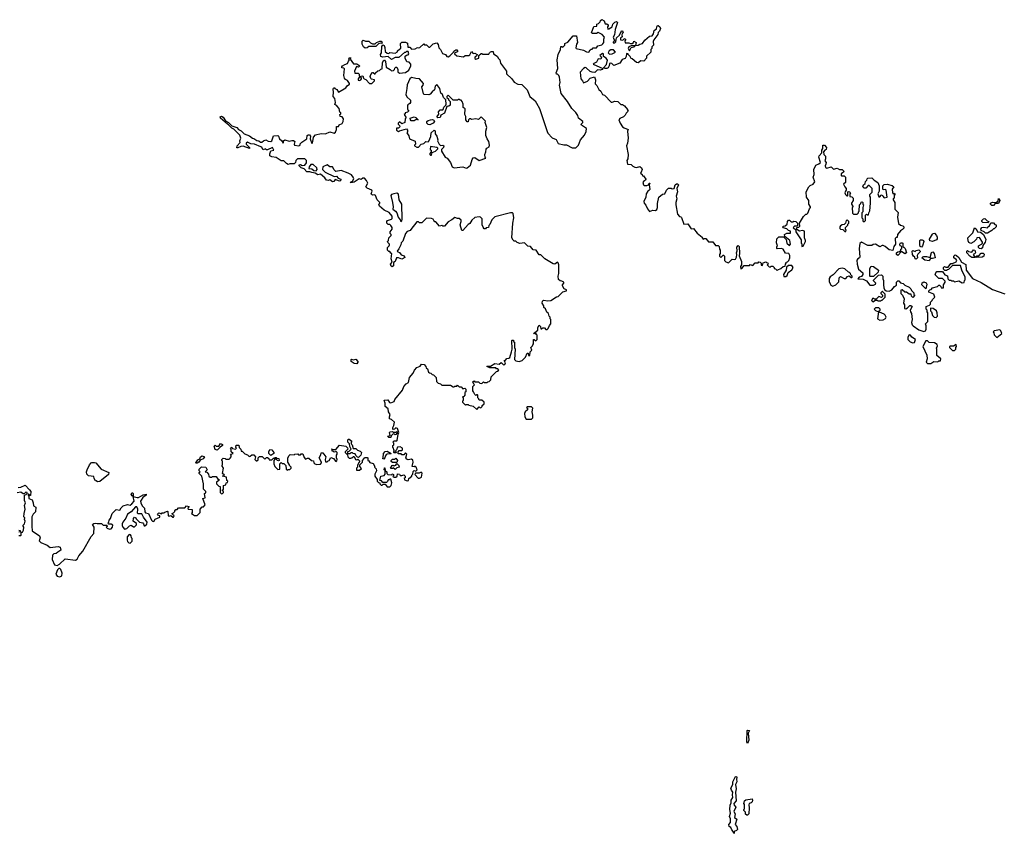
# Model space of a CAD drawing. Extents: x 2494118 to 2687960, y 757339 to 915227.
# Tile 305 of 364: x 2639543 to 2650880, y 865282 to 874648. Entities that reach past the tile are written whole.
import ezdxf

# ---------------------------------------------------------------- set-up
doc = ezdxf.new("R2010")
doc.units = 0

msp = doc.modelspace()

# ---------------------------------------------------------------- linework, layer by layer
at = {"layer": '0CON20XD'}
for points in [[(2643260, 874115), (2643285, 874132), (2643318, 874142), (2643328, 874172), (2643340, 874185), (2643333, 874193), (2643335, 874210), (2643355, 874208), (2643350, 874195), (2643385, 874140), (2643425, 874138), (2643458, 874115), (2643445, 874102), (2643422, 874108), (2643398, 874055), (2643402, 874032), (2643442, 874032), (2643452, 874022), (2643453, 874003), (2643460, 873995), (2643442, 873965), (2643442, 873952), (2643455, 873948), (2643470, 873955), (2643480, 873965), (2643480, 873975), (2643470, 873985), (2643472, 873998), (2643495, 874000), (2643500, 873975), (2643510, 873965), (2643528, 873958), (2643570, 873915), (2643597, 873913), (2643630, 873945), (2643630, 873955), (2643593, 873963), (2643585, 873970), (2643580, 873995), (2643588, 874015), (2643605, 874040), (2643615, 874040), (2643638, 874022), (2643640, 874035), (2643665, 874060), (2643687, 874063), (2643702, 874078), (2643718, 874082), (2643720, 874155), (2643735, 874180), (2643745, 874180), (2643757, 874167), (2643762, 874102), (2643810, 874075), (2643825, 874060), (2643848, 874062), (2643860, 874075), (2643862, 874088), (2643875, 874100), (2643885, 874100), (2643898, 874075), (2643898, 874048), (2643915, 874032), (2643985, 874038), (2644023, 874067), (2644048, 874115), (2644046, 874136), (2644027, 874157), (2644001, 874161), (2643980, 874205), (2643982, 874228), (2643995, 874240), (2644015, 874242), (2644022, 874255), (2644015, 874280), (2643995, 874280), (2643985, 874270), (2643975, 874270), (2643907, 874213), (2643865, 874212), (2643825, 874190), (2643785, 874222), (2643725, 874218), (2643702, 874222), (2643698, 874245), (2643708, 874265), (2643711, 874339), (2643725, 874360), (2643739, 874349), (2643749, 874329), (2643750, 874280), (2643775, 874262), (2643795, 874260), (2643805, 874270), (2643865, 874263), (2643892, 874278), (2643895, 874290), (2643915, 874310), (2643930, 874315), (2643928, 874372), (2643945, 874388), (2643985, 874388), (2644008, 874378), (2644012, 874332), (2644035, 874330), (2644055, 874310), (2644095, 874312), (2644123, 874327), (2644135, 874322), (2644152, 874328), (2644195, 874370), (2644205, 874360), (2644227, 874357), (2644255, 874330), (2644265, 874330), (2644305, 874370), (2644345, 874380), (2644362, 874362), (2644368, 874325), (2644388, 874305), (2644410, 874260), (2644447, 874247), (2644460, 874225), (2644475, 874220), (2644495, 874230), (2644538, 874272), (2644540, 874285), (2644565, 874302), (2644575, 874300), (2644588, 874282), (2644578, 874272), (2644552, 874268), (2644550, 874255), (2644575, 874232), (2644655, 874220), (2644673, 874237), (2644713, 874237), (2644727, 874243), (2644745, 874280), (2644765, 874260), (2644785, 874262), (2644810, 874245), (2644803, 874227), (2644783, 874215), (2644785, 874200), (2644795, 874193), (2644830, 874205), (2644830, 874235), (2644855, 874260), (2644865, 874260), (2644875, 874250), (2644945, 874250), (2644952, 874268), (2644963, 874277), (2644975, 874282), (2644995, 874280), (2645000, 874255), (2645039, 874229), (2645055, 874200), (2645072, 874185), (2645079, 874149), (2645150, 874055), (2645150, 874025), (2645208, 873968), (2645235, 873927), (2645280, 873905), (2645325, 873900), (2645353, 873873), (2645385, 873840), (2645418, 873765), (2645478, 873715), (2645492, 873685), (2645528, 873625), (2645615, 873360), (2645625, 873340), (2645675, 873288), (2645719, 873269), (2645745, 873222), (2645807, 873207), (2645839, 873209), (2645905, 873172), (2645945, 873172), (2645978, 873202), (2646000, 873265), (2646045, 873320), (2646065, 873360), (2646070, 873395), (2646010, 873435), (2646008, 873445), (2646028, 873465), (2646028, 873475), (2645978, 873515), (2645968, 873545), (2645945, 873578), (2645900, 873625), (2645852, 873705), (2645779, 873799), (2645758, 873895), (2645768, 873925), (2645757, 873987), (2645750, 874005), (2645735, 874020), (2645725, 874020), (2645720, 874035), (2645738, 874085), (2645732, 874185), (2645742, 874245), (2645770, 874305), (2645772, 874338), (2645785, 874340), (2645798, 874332), (2645820, 874355), (2645820, 874375), (2645855, 874390), (2645915, 874460), (2645955, 874460), (2645964, 874385), (2645954, 874365), (2645948, 874325), (2645952, 874315), (2646035, 874298), (2646068, 874278), (2646095, 874273), (2646111, 874299), (2646125, 874310), (2646135, 874310), (2646148, 874322), (2646185, 874323), (2646200, 874345), (2646245, 874360), (2646259, 874371), (2646268, 874385), (2646268, 874422), (2646278, 874445), (2646248, 874478), (2646205, 874502), (2646185, 874490), (2646137, 874487), (2646128, 874495), (2646152, 874568), (2646188, 874572), (2646190, 874595), (2646208, 874602), (2646227, 874623), (2646232, 874638), (2646245, 874648), (2646272, 874635), (2646285, 874600), (2646305, 874600), (2646318, 874588), (2646320, 874575), (2646310, 874565), (2646315, 874540), (2646328, 874542), (2646363, 874567), (2646372, 874595), (2646395, 874618), (2646415, 874628), (2646427, 874615), (2646398, 874535), (2646393, 874475), (2646378, 874445), (2646390, 874405), (2646375, 874390), (2646375, 874380), (2646395, 874380), (2646408, 874392), (2646413, 874437), (2646451, 874469), (2646472, 874518), (2646485, 874520), (2646490, 874495), (2646481, 874489), (2646477, 874475), (2646479, 874451), (2646460, 874435), (2646462, 874415), (2646487, 874413), (2646502, 874428), (2646515, 874430), (2646520, 874425), (2646520, 874415), (2646510, 874405), (2646515, 874380), (2646555, 874382), (2646575, 874373), (2646595, 874372), (2646610, 874385), (2646615, 874400), (2646640, 874385), (2646632, 874352), (2646665, 874354), (2646683, 874367), (2646714, 874375), (2646740, 874410), (2646793, 874457), (2646827, 874463), (2646840, 874485), (2646849, 874525), (2646877, 874544), (2646880, 874565), (2646885, 874579), (2646895, 874582), (2646914, 874565), (2646922, 874545), (2646910, 874515), (2646895, 874500), (2646892, 874478), (2646843, 874417), (2646838, 874395), (2646840, 874355), (2646820, 874335), (2646820, 874315), (2646810, 874305), (2646810, 874275), (2646762, 874228), (2646760, 874205), (2646728, 874172), (2646695, 874174), (2646665, 874152), (2646645, 874154), (2646596, 874196), (2646585, 874200), (2646573, 874223), (2646550, 874245), (2646550, 874255), (2646535, 874257), (2646530, 874255), (2646528, 874225), (2646515, 874200), (2646481, 874189), (2646455, 874147), (2646385, 874120), (2646362, 874142), (2646342, 874148), (2646336, 874144), (2646329, 874115), (2646317, 874093), (2646305, 874086), (2646284, 874084), (2646267, 874095), (2646299, 874131), (2646312, 874182), (2646296, 874205), (2646265, 874225), (2646264, 874254), (2646255, 874257), (2646221, 874235), (2646241, 874215), (2646235, 874195), (2646205, 874198), (2646185, 874160), (2646153, 874145), (2646148, 874135), (2646257, 874087), (2646249, 874075), (2646225, 874065), (2646195, 874070), (2646165, 874041), (2646135, 874043), (2646112, 874052), (2646065, 874095), (2646055, 874097), (2646035, 874084), (2645998, 874042), (2646003, 873965), (2646024, 873944), (2646035, 873922), (2646081, 873939), (2646110, 873975), (2646160, 873990), (2646174, 873955), (2646170, 873910), (2646190, 873890), (2646213, 873843), (2646233, 873825), (2646252, 873785), (2646275, 873777), (2646355, 873700), (2646365, 873698), (2646395, 873711), (2646430, 873705), (2646463, 873673), (2646485, 873670), (2646506, 873656), (2646540, 873615), (2646540, 873605), (2646550, 873595), (2646525, 873570), (2646515, 873550), (2646495, 873528), (2646455, 873510), (2646442, 873495), (2646458, 873455), (2646484, 873415), (2646502, 873402), (2646550, 873385), (2646540, 873365), (2646549, 873285), (2646541, 873225), (2646531, 873195), (2646550, 873095), (2646544, 873046), (2646532, 873025), (2646540, 872985), (2646585, 872982), (2646601, 872961), (2646625, 872950), (2646645, 872948), (2646685, 872958), (2646703, 872943), (2646710, 872925), (2646697, 872893), (2646692, 872882), (2646710, 872865), (2646715, 872850), (2646725, 872850), (2646735, 872840), (2646752, 872812), (2646749, 872801), (2646724, 872786), (2646717, 872775), (2646725, 872748), (2646735, 872738), (2646765, 872738), (2646782, 872748), (2646790, 872765), (2646798, 872765), (2646790, 872745), (2646797, 872693), (2646789, 872681), (2646775, 872673), (2646755, 872643), (2646754, 872605), (2646728, 872555), (2646733, 872535), (2646754, 872514), (2646772, 872472), (2646795, 872440), (2646834, 872456), (2646865, 872452), (2646879, 872461), (2646887, 872485), (2646887, 872533), (2646904, 872606), (2646945, 872640), (2646970, 872645), (2646992, 872685), (2647015, 872710), (2647045, 872710), (2647055, 872700), (2647080, 872705), (2647092, 872745), (2647105, 872758), (2647118, 872758), (2647128, 872745), (2647110, 872705), (2647118, 872665), (2647100, 872615), (2647108, 872585), (2647098, 872545), (2647098, 872515), (2647118, 872408), (2647142, 872382), (2647155, 872380), (2647165, 872370), (2647192, 872295), (2647236, 872296), (2647275, 872240), (2647300, 872245), (2647342, 872192), (2647400, 872145), (2647400, 872135), (2647412, 872122), (2647425, 872130), (2647445, 872130), (2647475, 872090), (2647525, 872090), (2647555, 872050), (2647585, 872050), (2647598, 872038), (2647600, 872005), (2647610, 871995), (2647610, 871955), (2647600, 871945), (2647600, 871925), (2647615, 871910), (2647642, 871938), (2647648, 871938), (2647660, 871925), (2647660, 871875), (2647672, 871862), (2647705, 871850), (2647745, 871890), (2647775, 871888), (2647785, 871892)], [(2643521, 874321), (2643502, 874335), (2643488, 874365), (2643488, 874402), (2643498, 874412), (2643525, 874400), (2643565, 874400), (2643582, 874382), (2643605, 874370), (2643635, 874370), (2643650, 874385), (2643688, 874402), (2643705, 874400), (2643718, 874385), (2643708, 874372), (2643695, 874378), (2643675, 874370), (2643645, 874340), (2643565, 874340), (2643545, 874323), (2643521, 874321)], [(2646335, 874249), (2646365, 874254), (2646402, 874275), (2646380, 874300), (2646348, 874302), (2646331, 874289), (2646317, 874265), (2646335, 874249)], [(2646565, 874288), (2646584, 874326), (2646618, 874335), (2646628, 874348), (2646584, 874346), (2646557, 874335), (2646549, 874315), (2646565, 874288)], [(2644652, 870232), (2644675, 870210), (2644685, 870220), (2644705, 870220), (2644715, 870210), (2644765, 870200), (2644805, 870160), (2644835, 870190), (2644845, 870180), (2644858, 870182), (2644870, 870195), (2644870, 870205), (2644890, 870225), (2644890, 870245), (2644865, 870270), (2644835, 870270), (2644830, 870275), (2644830, 870285), (2644820, 870295), (2644820, 870325), (2644815, 870330), (2644805, 870330), (2644795, 870320), (2644782, 870332), (2644770, 870365), (2644760, 870375), (2644760, 870425), (2644780, 870445), (2644772, 870452), (2644762, 870478), (2644775, 870490), (2644785, 870480), (2644825, 870480), (2644842, 870462), (2644865, 870460), (2644885, 870480), (2644895, 870470), (2644925, 870470), (2644932, 870478), (2644948, 870482), (2644968, 870502), (2644972, 870538), (2645032, 870598), (2645045, 870600), (2645060, 870615), (2645048, 870628), (2645035, 870630), (2645025, 870640), (2644955, 870642), (2644920, 870655), (2644925, 870660), (2644965, 870658), (2645015, 870692), (2645065, 870682), (2645085, 870700), (2645113, 870673), (2645130, 870680), (2645137, 870697), (2645120, 870725), (2645135, 870730), (2645152, 870748), (2645175, 870750), (2645185, 870760), (2645207, 870823), (2645212, 870855), (2645210, 870955), (2645215, 870960), (2645228, 870958), (2645230, 870945), (2645240, 870935), (2645240, 870875), (2645248, 870855), (2645242, 870735), (2645255, 870720), (2645293, 870713), (2645330, 870725), (2645368, 870762), (2645385, 870810), (2645398, 870808), (2645402, 870782), (2645418, 870782), (2645420, 870825), (2645440, 870845), (2645430, 870875), (2645448, 870892), (2645450, 870905), (2645460, 870915), (2645460, 870965), (2645468, 870968), (2645485, 870950), (2645500, 870965), (2645500, 871015), (2645490, 871025), (2645488, 871038), (2645475, 871030), (2645460, 871035), (2645508, 871072), (2645510, 871105), (2645525, 871130), (2645540, 871115), (2645545, 871090), (2645555, 871090), (2645565, 871100), (2645585, 871100), (2645602, 871082), (2645615, 871080), (2645628, 871092), (2645642, 871128), (2645660, 871145), (2645660, 871195), (2645650, 871205), (2645650, 871225), (2645640, 871235), (2645630, 871265), (2645612, 871282), (2645598, 871318), (2645580, 871335), (2645580, 871355), (2645560, 871385), (2645562, 871408), (2645575, 871420), (2645625, 871410), (2645660, 871415), (2645723, 871457), (2645745, 871462), (2645796, 871514), (2645840, 871525), (2645838, 871538), (2645811, 871551), (2645793, 871585), (2645793, 871597), (2645810, 871615), (2645810, 871625), (2645787, 871637), (2645765, 871640), (2645748, 871658), (2645744, 871694), (2645751, 871725), (2645752, 871825), (2645745, 871850), (2645735, 871856), (2645705, 871833), (2645686, 871836), (2645590, 871895), (2645545, 871940), (2645525, 871940), (2645490, 871995), (2645455, 872000), (2645425, 872038), (2645395, 872040), (2645355, 872078), (2645303, 872073), (2645273, 872083), (2645255, 872100), (2645235, 872100), (2645225, 872110), (2645208, 872135), (2645220, 872305), (2645234, 872365), (2645226, 872415), (2645216, 872426), (2645195, 872426), (2645015, 872378), (2644978, 872345), (2644955, 872290), (2644943, 872277), (2644940, 872255), (2644915, 872250), (2644905, 872240), (2644892, 872242), (2644878, 872258), (2644870, 872285), (2644868, 872355), (2644850, 872375), (2644835, 872380), (2644785, 872372), (2644751, 872339), (2644725, 872300), (2644705, 872290), (2644645, 872220), (2644635, 872220), (2644614, 872285), (2644626, 872324), (2644625, 872340), (2644605, 872358), (2644585, 872358), (2644555, 872372), (2644520, 872345), (2644475, 872322), (2644435, 872270), (2644415, 872270), (2644405, 872280), (2644375, 872272), (2644335, 872320), (2644325, 872320), (2644310, 872335), (2644305, 872350), (2644285, 872358), (2644228, 872362), (2644175, 872308), (2644148, 872308), (2644135, 872320), (2644115, 872320), (2644048, 872232), (2644038, 872222), (2644005, 872210), (2643985, 872188), (2643955, 872100), (2643935, 872078), (2643931, 872055), (2643910, 872010), (2643891, 871985), (2643898, 871975), (2643916, 871966), (2643935, 871942), (2643969, 871929), (2643978, 871912), (2643945, 871892), (2643905, 871908), (2643882, 871905), (2643867, 871865), (2643848, 871852), (2643846, 871815), (2643832, 871802), (2643819, 871809), (2643811, 871835), (2643830, 871855), (2643822, 871895), (2643827, 871957), (2643815, 871960), (2643805, 871980), (2643795, 871980), (2643780, 871995), (2643780, 872025), (2643797, 872043), (2643800, 872055), (2643800, 872065), (2643782, 872082), (2643780, 872095), (2643790, 872105), (2643792, 872138), (2643820, 872165), (2643820, 872175), (2643810, 872185), (2643810, 872205), (2643830, 872235), (2643830, 872255), (2643815, 872280), (2643805, 872290), (2643785, 872290), (2643770, 872305), (2643770, 872325), (2643780, 872335), (2643825, 872350), (2643832, 872358), (2643830, 872385), (2643798, 872428), (2643740, 872455), (2643685, 872500), (2643680, 872525), (2643690, 872535), (2643690, 872545), (2643658, 872575), (2643640, 872625), (2643632, 872632), (2643605, 872628), (2643594, 872634), (2643590, 872645), (2643602, 872675), (2643598, 872685), (2643545, 872708), (2643528, 872725), (2643552, 872765), (2643536, 872796), (2643512, 872822), (2643495, 872822), (2643475, 872810), (2643453, 872817), (2643395, 872778), (2643355, 872770), (2643352, 872778), (2643375, 872790), (2643390, 872815), (2643384, 872835), (2643363, 872863), (2643325, 872882), (2643245, 872910), (2643185, 872902), (2643165, 872918), (2643145, 872952), (2643113, 872953), (2643085, 872977), (2643032, 872955), (2643030, 872925), (2643061, 872891), (2643165, 872842), (2643190, 872845), (2643212, 872822), (2643242, 872812), (2643236, 872794), (2643225, 872790), (2643175, 872810), (2643160, 872785), (2643145, 872782), (2643116, 872806), (2643095, 872798), (2643075, 872802), (2643056, 872826), (2643005, 872868), (2642975, 872862), (2642945, 872882), (2642905, 872888), (2642885, 872898), (2642848, 872898), (2642819, 872929), (2642784, 872944), (2642760, 872965), (2642762, 872978), (2642775, 872980), (2642795, 872968), (2642825, 872972), (2642845, 873000), (2642847, 873025), (2642825, 873047), (2642740, 873045), (2642722, 873028), (2642720, 873005), (2642705, 872990), (2642655, 872990), (2642635, 872982), (2642615, 872992), (2642585, 873022), (2642554, 873024), (2642495, 873060), (2642445, 873070), (2642425, 873082), (2642423, 873103), (2642433, 873137), (2642470, 873145), (2642455, 873176), (2642395, 873150), (2642385, 873150), (2642375, 873160), (2642345, 873150), (2642332, 873175), (2642318, 873185), (2642246, 873216), (2642205, 873218), (2642165, 873236), (2642152, 873228), (2642150, 873215), (2642188, 873175), (2642190, 873165), (2642115, 873190), (2642091, 873189), (2642055, 873172), (2642045, 873173), (2642048, 873195), (2642080, 873235), (2642078, 873255), (2642088, 873285), (2642078, 873318), (2642008, 873388), (2641985, 873400), (2641949, 873439), (2641934, 873444), (2641857, 873515), (2641851, 873529), (2641865, 873537), (2641886, 873526), (2641913, 873483), (2641946, 873466), (2641986, 873426), (2642045, 873408), (2642064, 873384), (2642095, 873370), (2642128, 873335), (2642191, 873311), (2642222, 873285), (2642241, 873281), (2642275, 873256), (2642295, 873254), (2642315, 873239), (2642332, 873238), (2642350, 873255), (2642376, 873266), (2642405, 873249), (2642435, 873247), (2642446, 873254), (2642465, 873310), (2642515, 873316), (2642525, 873308), (2642536, 873276), (2642558, 873258), (2642575, 873228), (2642582, 873235), (2642582, 873255), (2642595, 873263), (2642645, 873248), (2642675, 873258), (2642695, 873257), (2642712, 873245), (2642703, 873215), (2642707, 873205), (2642756, 873194), (2642772, 873205), (2642772, 873218), (2642791, 873239), (2642848, 873275), (2642852, 873315), (2642865, 873323), (2642881, 873321), (2642893, 873305), (2642888, 873275), (2642905, 873222), (2642915, 873230), (2642920, 873245), (2642927, 873295), (2642949, 873321), (2643015, 873338), (2643066, 873334), (2643115, 873358), (2643165, 873340), (2643178, 873352), (2643190, 873385), (2643192, 873418), (2643215, 873420), (2643222, 873438), (2643256, 873454), (2643268, 873475), (2643270, 873505), (2643255, 873530), (2643232, 873532), (2643230, 873555), (2643240, 873565), (2643240, 873575), (2643230, 873585), (2643222, 873625), (2643196, 873656), (2643173, 873673), (2643178, 873695), (2643172, 873742), (2643153, 873765), (2643158, 873815), (2643151, 873849), (2643155, 873860), (2643168, 873868), (2643170, 873855), (2643193, 873843), (2643215, 873812), (2643300, 873865), (2643314, 873886), (2643340, 873905), (2643342, 873915), (2643318, 873948), (2643295, 873958), (2643283, 873973), (2643277, 874005), (2643282, 874082), (2643275, 874090), (2643253, 874093), (2643252, 874105), (2643260, 874115)], [(2644685, 872939), (2644695, 872941), (2644735, 872972), (2644752, 873038), (2644765, 873058), (2644785, 873060), (2644835, 873028), (2644910, 873055), (2644903, 873063), (2644900, 873095), (2644912, 873125), (2644913, 873157), (2644921, 873169), (2644950, 873185), (2644952, 873205), (2644943, 873245), (2644924, 873275), (2644911, 873315), (2644910, 873365), (2644920, 873405), (2644902, 873465), (2644905, 873480), (2644855, 873528), (2644825, 873500), (2644795, 873508), (2644745, 873500), (2644737, 873507), (2644723, 873507), (2644710, 873495), (2644708, 873472), (2644695, 873470), (2644680, 873495), (2644680, 873535), (2644670, 873555), (2644672, 873622), (2644648, 873638), (2644648, 873675), (2644638, 873705), (2644625, 873720), (2644615, 873720), (2644605, 873730), (2644595, 873730), (2644585, 873720), (2644535, 873720), (2644475, 873778), (2644460, 873765), (2644463, 873753), (2644480, 873735), (2644480, 873725), (2644500, 873705), (2644500, 873665), (2644485, 873652), (2644462, 873648), (2644435, 873570), (2644392, 873548), (2644385, 873520), (2644358, 873518), (2644350, 873525), (2644350, 873535), (2644368, 873562), (2644364, 873586), (2644385, 873610), (2644415, 873610), (2644420, 873615), (2644425, 873640), (2644448, 873662), (2644452, 873675), (2644450, 873725), (2644421, 873751), (2644410, 873785), (2644392, 873802), (2644380, 873855), (2644345, 873900), (2644328, 873882), (2644321, 873839), (2644291, 873819), (2644270, 873790), (2644255, 873784), (2644202, 873785), (2644194, 873795), (2644172, 873875), (2644188, 873895), (2644192, 873915), (2644148, 873968), (2644105, 873970), (2644055, 873982), (2644034, 873966), (2644004, 873896), (2644002, 873855), (2643988, 873785), (2644001, 873761), (2644042, 873722), (2644042, 873695), (2644037, 873683), (2644014, 873666), (2644010, 873655), (2644010, 873615), (2644020, 873605), (2644020, 873595), (2644007, 873583), (2643980, 873575), (2643980, 873565), (2643970, 873555), (2643990, 873525), (2643990, 873515), (2643980, 873505), (2643977, 873465), (2643945, 873450), (2643915, 873470), (2643900, 873455), (2643900, 873445), (2643918, 873428), (2643920, 873415), (2643905, 873400), (2643882, 873398), (2643880, 873375), (2643905, 873360), (2643915, 873370), (2643995, 873390), (2644010, 873375), (2644010, 873355), (2644002, 873345), (2644022, 873312), (2644030, 873275), (2644095, 873250), (2644100, 873215), (2644090, 873205), (2644090, 873195), (2644115, 873180), (2644135, 873180), (2644167, 873213), (2644197, 873223), (2644220, 873245), (2644245, 873240), (2644255, 873250), (2644276, 873304), (2644280, 873345), (2644317, 873377), (2644327, 873367), (2644328, 873335), (2644346, 873305), (2644357, 873265), (2644354, 873254), (2644373, 873213), (2644388, 873198), (2644415, 873202), (2644427, 873195), (2644422, 873175), (2644398, 873152), (2644398, 873135), (2644444, 873064), (2644465, 873052), (2644503, 873005), (2644523, 872955), (2644545, 872944), (2644645, 872953), (2644685, 872939)], [(2644052, 873482), (2644042, 873495), (2644040, 873515), (2644085, 873530), (2644103, 873523), (2644130, 873495), (2644125, 873490), (2644120, 873500), (2644108, 873498), (2644085, 873484), (2644052, 873482)], [(2644265, 873438), (2644245, 873440), (2644232, 873455), (2644232, 873475), (2644245, 873488), (2644274, 873496), (2644295, 873498), (2644310, 873490), (2644320, 873475), (2644305, 873458), (2644275, 873442), (2644265, 873438)], [(2644285, 873090), (2644292, 873118), (2644330, 873135), (2644358, 873162), (2644358, 873168), (2644345, 873178), (2644272, 873188), (2644270, 873155), (2644280, 873145), (2644280, 873125), (2644260, 873105), (2644275, 873090), (2644285, 873090)], [(2647785, 871892), (2647798, 871915), (2647802, 871945), (2647797, 871965), (2647803, 871987), (2647801, 872029), (2647815, 872050), (2647828, 872038), (2647832, 871955), (2647828, 871928), (2647853, 871863), (2647853, 871827), (2647842, 871805), (2647845, 871780), (2647858, 871782), (2647885, 871820), (2647945, 871820), (2647955, 871830), (2647985, 871820), (2648012, 871848), (2648045, 871850), (2648055, 871860), (2648068, 871858), (2648080, 871845), (2648082, 871822), (2648095, 871820), (2648102, 871848), (2648135, 871860), (2648142, 871852), (2648158, 871848), (2648160, 871835), (2648150, 871825), (2648172, 871802), (2648185, 871800), (2648195, 871810), (2648215, 871810), (2648230, 871795), (2648230, 871785), (2648245, 871780), (2648265, 871760), (2648272, 871768), (2648308, 871782), (2648332, 871808), (2648358, 871812), (2648360, 871835), (2648370, 871845), (2648370, 871855), (2648385, 871860), (2648400, 871875), (2648412, 871908), (2648412, 871932), (2648398, 871955), (2648362, 871962), (2648335, 872008), (2648315, 872012), (2648265, 872010), (2648260, 872015), (2648260, 872035), (2648270, 872045), (2648258, 872078), (2648260, 872125), (2648285, 872150), (2648338, 872148), (2648368, 872118), (2648377, 872077), (2648405, 872050), (2648417, 872063), (2648412, 872105), (2648352, 872152), (2648350, 872175), (2648375, 872190), (2648418, 872192), (2648420, 872215), (2648395, 872220), (2648375, 872240), (2648335, 872252), (2648330, 872265), (2648338, 872272), (2648357, 872273), (2648380, 872295), (2648382, 872325), (2648395, 872340), (2648405, 872340), (2648425, 872320), (2648445, 872320), (2648455, 872330), (2648480, 872325), (2648500, 872305), (2648500, 872275), (2648495, 872270), (2648465, 872270), (2648450, 872255), (2648478, 872228), (2648480, 872205), (2648542, 872112), (2648540, 872075), (2648547, 872067), (2648550, 872035), (2648565, 872040), (2648590, 872095), (2648592, 872105), (2648580, 872135), (2648580, 872215), (2648555, 872220), (2648523, 872213), (2648492, 872232), (2648490, 872255), (2648515, 872260), (2648525, 872270), (2648520, 872305), (2648567, 872383), (2648595, 872410), (2648605, 872410), (2648618, 872422), (2648638, 872472), (2648650, 872485), (2648650, 872495), (2648628, 872525), (2648628, 872565), (2648603, 872603), (2648598, 872665), (2648630, 872725), (2648645, 872740), (2648680, 872755), (2648697, 872783), (2648680, 872835), (2648692, 872865), (2648688, 872922), (2648710, 872975), (2648745, 872988), (2648762, 873005), (2648743, 873065), (2648749, 873081), (2648780, 873115), (2648780, 873145), (2648790, 873165), (2648790, 873205), (2648810, 873205), (2648832, 873175), (2648828, 873155), (2648813, 873147), (2648800, 873125), (2648802, 873095), (2648820, 873075), (2648820, 873045), (2648812, 873022), (2648828, 873005), (2648826, 872984), (2648818, 872965), (2648822, 872945), (2648835, 872938), (2648885, 872953), (2648915, 872927), (2648955, 872940), (2648984, 872924), (2649015, 872923), (2649032, 872905), (2649028, 872892), (2649000, 872875), (2649000, 872855), (2649005, 872850), (2649035, 872850), (2649050, 872835), (2649050, 872775), (2649030, 872755), (2649042, 872722), (2649060, 872705), (2649060, 872685), (2649050, 872675), (2649043, 872653), (2649050, 872635), (2649065, 872620), (2649075, 872620), (2649080, 872625), (2649080, 872665), (2649085, 872670), (2649098, 872668), (2649110, 872655), (2649100, 872645), (2649102, 872612), (2649125, 872610), (2649140, 872595), (2649140, 872565), (2649120, 872535), (2649120, 872525), (2649140, 872495), (2649130, 872485), (2649132, 872422), (2649145, 872410), (2649185, 872410), (2649200, 872425), (2649200, 872435), (2649210, 872445), (2649213, 872517), (2649228, 872532), (2649232, 872548), (2649245, 872550), (2649250, 872545), (2649250, 872525), (2649258, 872518), (2649252, 872485), (2649250, 872435), (2649240, 872425), (2649240, 872365), (2649250, 872355), (2649252, 872332), (2649265, 872320), (2649280, 872335), (2649282, 872398), (2649295, 872410), (2649305, 872400), (2649318, 872402), (2649320, 872425), (2649332, 872448), (2649340, 872535), (2649338, 872605), (2649330, 872615), (2649330, 872635), (2649357, 872663), (2649360, 872705), (2649325, 872740), (2649312, 872738), (2649285, 872710), (2649265, 872710), (2649252, 872725), (2649260, 872745), (2649277, 872763), (2649280, 872785), (2649298, 872802), (2649300, 872815), (2649310, 872825), (2649356, 872826), (2649381, 872801), (2649422, 872775), (2649440, 872735), (2649438, 872675), (2649422, 872645), (2649435, 872610), (2649445, 872610), (2649462, 872628), (2649475, 872630), (2649480, 872615), (2649498, 872598), (2649530, 872605), (2649520, 872685), (2649512, 872692), (2649485, 872690), (2649480, 872695), (2649480, 872735), (2649495, 872750), (2649530, 872755), (2649589, 872739), (2649608, 872725), (2649590, 872695), (2649593, 872653), (2649605, 872640), (2649615, 872650), (2649620, 872645), (2649620, 872635), (2649610, 872625), (2649610, 872595), (2649600, 872585), (2649600, 872575), (2649620, 872545), (2649620, 872465), (2649657, 872427), (2649652, 872375), (2649663, 872303), (2649683, 872283), (2649713, 872273), (2649722, 872262), (2649722, 872248), (2649709, 872231), (2649684, 872216), (2649650, 872175), (2649645, 872140), (2649635, 872140), (2649625, 872130), (2649628, 872065), (2649607, 872035), (2649598, 871992), (2649555, 872000), (2649508, 872038), (2649485, 872047), (2649475, 872049), (2649445, 872033), (2649395, 872062), (2649371, 872059), (2649355, 872050), (2649308, 872048), (2649235, 872088), (2649218, 872072), (2649210, 872015), (2649218, 871915), (2649212, 871905), (2649194, 871896), (2649182, 871878), (2649184, 871835), (2649200, 871775), (2649250, 871735), (2649252, 871715), (2649235, 871690), (2649210, 871685), (2649194, 871664), (2649255, 871662), (2649295, 871640), (2649332, 871592), (2649375, 871592), (2649398, 871602), (2649400, 871615), (2649372, 871642), (2649372, 871648), (2649432, 871708), (2649465, 871710), (2649480, 871695), (2649480, 871665), (2649490, 871645), (2649488, 871595), (2649493, 871563), (2649502, 871542), (2649518, 871528), (2649555, 871522), (2649585, 871538), (2649614, 871576), (2649638, 871592), (2649640, 871625), (2649655, 871640), (2649665, 871640), (2649685, 871620), (2649715, 871610), (2649735, 871590), (2649785, 871570), (2649805, 871550), (2649812, 871532), (2649840, 871505), (2649840, 871485), (2649850, 871475), (2649825, 871450), (2649810, 871465), (2649808, 871488), (2649785, 871490), (2649755, 871510), (2649735, 871510), (2649705, 871540), (2649690, 871535), (2649690, 871495), (2649707, 871477), (2649728, 871435), (2649718, 871385), (2649730, 871365), (2649732, 871322), (2649745, 871320), (2649765, 871330), (2649793, 871357), (2649805, 871358), (2649820, 871345), (2649797, 871303), (2649798, 871285), (2649812, 871265), (2649818, 871195), (2649811, 871161), (2649820, 871135), (2649830, 871125), (2649895, 871078), (2649955, 871058), (2649973, 871067), (2649982, 871085), (2649982, 871122), (2649972, 871148), (2650000, 871175), (2650000, 871275), (2649990, 871285), (2649990, 871305), (2649980, 871315), (2649982, 871348), (2650018, 871362), (2650030, 871375), (2650030, 871395), (2650050, 871415), (2650052, 871428), (2650080, 871455), (2650068, 871488), (2650012, 871512), (2650012, 871528), (2650022, 871538), (2650038, 871542), (2650055, 871560), (2650112, 871578), (2650125, 871590), (2650135, 871590), (2650148, 871578), (2650152, 871562), (2650178, 871562), (2650180, 871595), (2650200, 871625), (2650198, 871638), (2650168, 871668), (2650125, 871670), (2650082, 871712), (2650090, 871735), (2650105, 871750), (2650168, 871748), (2650195, 871710), (2650225, 871700), (2650230, 871665), (2650245, 871650), (2650265, 871650), (2650275, 871640), (2650295, 871640), (2650305, 871632), (2650355, 871640), (2650395, 871620), (2650418, 871622), (2650420, 871645), (2650430, 871655), (2650430, 871685), (2650392, 871765), (2650375, 871820), (2650285, 871820), (2650238, 871772), (2650225, 871770), (2650215, 871760), (2650195, 871760), (2650180, 871775), (2650180, 871795), (2650192, 871808), (2650205, 871800), (2650235, 871800), (2650265, 871840), (2650285, 871840), (2650325, 871860), (2650332, 871875), (2650327, 871887), (2650300, 871905), (2650300, 871925), (2650315, 871940), (2650330, 871935), (2650355, 871910), (2650387, 871857), (2650438, 871828), (2650442, 871765), (2650515, 871668), (2650615, 871622), (2650743, 871543), (2650885, 871491)], [(2642955, 872909), (2642969, 872925), (2642964, 872944), (2642921, 872981), (2642895, 872981), (2642877, 872955), (2642873, 872933), (2642905, 872931), (2642931, 872911), (2642955, 872909)], [(2643935, 872324), (2643945, 872334), (2643947, 872353), (2643945, 872525), (2643914, 872574), (2643905, 872638), (2643885, 872649), (2643850, 872645), (2643824, 872636), (2643818, 872625), (2643837, 872545), (2643842, 872495), (2643838, 872468), (2643870, 872445), (2643884, 872424), (2643901, 872375), (2643923, 872345), (2643927, 872327), (2643935, 872324)], [(2650755, 872510), (2650735, 872510), (2650720, 872525), (2650720, 872535), (2650745, 872548), (2650788, 872542), (2650808, 872562), (2650815, 872590), (2650830, 872565), (2650815, 872530), (2650775, 872530), (2650755, 872510)], [(2649055, 872210), (2649060, 872225), (2649050, 872235), (2649050, 872255), (2649078, 872282), (2649080, 872295), (2649090, 872305), (2649090, 872325), (2649075, 872340), (2649060, 872335), (2649050, 872305), (2649035, 872290), (2649013, 872287), (2648994, 872276), (2648988, 872265), (2648988, 872245), (2648995, 872238), (2649022, 872232), (2649045, 872210), (2649055, 872210)], [(2650685, 872190), (2650665, 872190), (2650647, 872207), (2650615, 872220), (2650610, 872235), (2650620, 872255), (2650645, 872258), (2650685, 872250), (2650690, 872265), (2650710, 872275), (2650725, 872310), (2650755, 872310), (2650772, 872292), (2650788, 872288), (2650788, 872262), (2650765, 872240), (2650755, 872240), (2650735, 872220), (2650685, 872190)], [(2650695, 872310), (2650633, 872313), (2650622, 872325), (2650622, 872335), (2650640, 872355), (2650655, 872360), (2650682, 872332), (2650700, 872325), (2650695, 872310)], [(2650055, 872093), (2650024, 872104), (2650018, 872122), (2650052, 872178), (2650062, 872188), (2650075, 872190), (2650100, 872165), (2650108, 872145), (2650107, 872125), (2650098, 872112), (2650055, 872093)], [(2650615, 872010), (2650593, 872013), (2650582, 872025), (2650584, 872046), (2650618, 872062), (2650630, 872075), (2650630, 872085), (2650595, 872140), (2650562, 872138), (2650558, 872122), (2650529, 872091), (2650495, 872072), (2650472, 872082), (2650463, 872103), (2650460, 872135), (2650517, 872193), (2650535, 872250), (2650555, 872240), (2650570, 872205), (2650605, 872200), (2650640, 872175), (2650667, 872117), (2650660, 872085), (2650632, 872048), (2650627, 872023), (2650615, 872010)], [(2649655, 871932), (2649640, 871945), (2649640, 871965), (2649653, 871977), (2649675, 871980), (2649688, 871992), (2649690, 872005), (2649700, 872015), (2649700, 872035), (2649680, 872045), (2649678, 872065), (2649685, 872078), (2649705, 872080), (2649710, 872075), (2649710, 872035), (2649725, 872030), (2649740, 872015), (2649752, 871965), (2649734, 871954), (2649695, 871980), (2649655, 871932)], [(2649925, 872030), (2649910, 872035), (2649908, 872055), (2649908, 872105), (2649915, 872112), (2649935, 872112), (2649950, 872105), (2649952, 872095), (2649937, 872043), (2649925, 872030)], [(2649865, 871892), (2649854, 871894), (2649850, 871915), (2649834, 871924), (2649822, 871945), (2649820, 871985), (2649825, 871990), (2649855, 871980), (2649865, 871990), (2649895, 872000), (2649910, 871985), (2649910, 871975), (2649883, 871947), (2649878, 871935), (2649880, 871905), (2649865, 871892)], [(2650015, 871873), (2649965, 871879), (2649930, 871905), (2649942, 871918), (2649955, 871922), (2649985, 871922), (2650025, 871910), (2650043, 871967), (2650057, 871977), (2650072, 871955), (2650082, 871908), (2650055, 871897), (2650032, 871898), (2650015, 871873)], [(2650535, 871910), (2650505, 871912), (2650484, 871924), (2650448, 871965), (2650450, 871985), (2650455, 871990), (2650468, 871978), (2650505, 871970), (2650525, 871998), (2650540, 871995), (2650547, 871963), (2650538, 871952), (2650520, 871945), (2650540, 871915), (2650535, 871910)], [(2650555, 871910), (2650550, 871915), (2650565, 871930), (2650585, 871930), (2650615, 871960), (2650635, 871960), (2650647, 871947), (2650646, 871925), (2650625, 871914), (2650555, 871910)], [(2648340, 871690), (2648365, 871692), (2648378, 871705), (2648391, 871739), (2648435, 871770), (2648448, 871795), (2648435, 871818), (2648395, 871820), (2648372, 871798), (2648370, 871765), (2648337, 871713), (2648340, 871690)], [(2649375, 871690), (2649335, 871690), (2649330, 871695), (2649330, 871785), (2649348, 871812), (2649375, 871808), (2649432, 871765), (2649428, 871742), (2649375, 871690)], [(2648905, 871582), (2648940, 871595), (2648975, 871630), (2648980, 871675), (2648995, 871690), (2649035, 871668), (2649055, 871670), (2649075, 871690), (2649095, 871700), (2649115, 871680), (2649125, 871680), (2649130, 871685), (2649128, 871695), (2649112, 871712), (2649108, 871728), (2649098, 871738), (2649085, 871740), (2649045, 871778), (2649015, 871788), (2648975, 871780), (2648908, 871712), (2648874, 871686), (2648863, 871667), (2648862, 871635), (2648878, 871598), (2648882, 871592), (2648905, 871582)], [(2649975, 871550), (2649930, 871595), (2649935, 871620), (2649955, 871632), (2649979, 871619), (2649988, 871605), (2649975, 871550)], [(2649365, 871400), (2649395, 871420), (2649415, 871420), (2649425, 871410), (2649455, 871410), (2649465, 871420), (2649475, 871420), (2649510, 871455), (2649508, 871488), (2649478, 871518), (2649472, 871518), (2649460, 871505), (2649460, 871495), (2649478, 871478), (2649478, 871462), (2649465, 871450), (2649435, 871460), (2649405, 871430), (2649385, 871430), (2649375, 871440), (2649362, 871438), (2649360, 871425), (2649350, 871415), (2649365, 871400)], [(2649445, 871190), (2649485, 871192), (2649512, 871208), (2649518, 871225), (2649510, 871245), (2649498, 871258), (2649442, 871282), (2649440, 871295), (2649450, 871305), (2649450, 871315), (2649435, 871330), (2649395, 871330), (2649380, 871315), (2649395, 871300), (2649430, 871285), (2649420, 871205), (2649445, 871190)], [(2650095, 871220), (2650110, 871235), (2650108, 871275), (2650098, 871295), (2650060, 871325), (2650032, 871328), (2650030, 871295), (2650040, 871285), (2650053, 871243), (2650072, 871222), (2650095, 871220)], [(2649825, 870928), (2649845, 870930), (2649858, 870968), (2649815, 870992), (2649800, 871015), (2649785, 871020), (2649769, 870995), (2649770, 870965), (2649795, 870938), (2649825, 870928)], [(2650795, 870990), (2650850, 871035), (2650840, 871065), (2650827, 871077), (2650763, 871067), (2650750, 871055), (2650760, 871045), (2650762, 871022), (2650795, 870990)], [(2649995, 870690), (2650035, 870692), (2650068, 870712), (2650115, 870710), (2650125, 870720), (2650145, 870720), (2650150, 870745), (2650103, 870783), (2650102, 870855), (2650098, 870865), (2650110, 870895), (2650108, 870908), (2650077, 870927), (2650015, 870932), (2649995, 870950), (2649975, 870950), (2649940, 870885), (2649988, 870785), (2649992, 870745), (2649980, 870705), (2649995, 870690)], [(2650305, 870840), (2650320, 870855), (2650320, 870875), (2650330, 870885), (2650325, 870910), (2650295, 870890), (2650255, 870890), (2650250, 870885), (2650250, 870875), (2650285, 870840), (2650305, 870840)], [(2640837, 869167), (2640827, 869185), (2640835, 869202), (2640845, 869202), (2640850, 869195), (2640850, 869160), (2640895, 869147), (2640912, 869148), (2640965, 869177), (2641000, 869185), (2641000, 869175), (2640962, 869148), (2640942, 869118), (2640936, 869105), (2640938, 869085), (2640953, 869053), (2640980, 869025), (2640984, 868984), (2640992, 868972), (2641025, 868962), (2641060, 868885), (2641074, 868874), (2641088, 868872), (2641102, 868898), (2641158, 868922), (2641158, 868938), (2641142, 868942), (2641130, 868955), (2641145, 868970), (2641175, 868960), (2641185, 868970), (2641205, 868970), (2641215, 868980), (2641245, 868990), (2641250, 868985), (2641252, 868942), (2641262, 868932), (2641285, 868940), (2641305, 868920), (2641315, 868920), (2641320, 868935), (2641302, 868952), (2641300, 868965), (2641315, 868970), (2641330, 868985), (2641330, 868995), (2641342, 869008), (2641355, 869010), (2641373, 869027), (2641385, 869030), (2641445, 869030), (2641465, 869050), (2641490, 869045), (2641490, 869035), (2641480, 869025), (2641482, 869012), (2641528, 869008), (2641530, 868975), (2641522, 868962), (2641555, 868940), (2641585, 868940), (2641620, 868975), (2641620, 869015), (2641645, 869040), (2641658, 869042), (2641680, 869065), (2641650, 869135), (2641680, 869145), (2641670, 869195), (2641685, 869200), (2641688, 869215), (2641660, 869245), (2641660, 869305), (2641640, 869395), (2641610, 869425), (2641610, 869435), (2641620, 869445), (2641610, 869455), (2641610, 869475), (2641635, 869500), (2641688, 869498), (2641700, 869465), (2641680, 869445), (2641698, 869438), (2641718, 869418), (2641720, 869395), (2641735, 869380), (2641755, 869380), (2641765, 869390), (2641805, 869390), (2641825, 869360), (2641838, 869358), (2641838, 869342), (2641810, 869325), (2641810, 869305), (2641835, 869280), (2641850, 869275), (2641850, 869205), (2641865, 869190), (2641880, 869195), (2641890, 869205), (2641890, 869215), (2641880, 869225), (2641880, 869235), (2641890, 869245), (2641890, 869285), (2641918, 869292), (2641920, 869315), (2641935, 869320), (2641940, 869335), (2641930, 869345), (2641925, 869380), (2641880, 869395), (2641900, 869405), (2641880, 869425), (2641888, 869485), (2641872, 869515), (2641880, 869525), (2641880, 869565), (2641870, 869575), (2641870, 869585), (2641885, 869600), (2641908, 869598), (2641915, 869590), (2641955, 869590), (2641968, 869602), (2641980, 869615), (2641980, 869635), (2641972, 869648), (2642000, 869655), (2641980, 869675), (2641980, 869705), (2641970, 869715), (2641985, 869728), (2641992, 869712), (2642027, 869703), (2642040, 869715), (2642030, 869725), (2642035, 869750), (2642065, 869750), (2642072, 869722), (2642090, 869705), (2642092, 869682), (2642105, 869680), (2642135, 869650), (2642167, 869637), (2642185, 869620), (2642198, 869622), (2642215, 869640), (2642238, 869638), (2642260, 869615), (2642250, 869585), (2642265, 869570), (2642275, 869570), (2642288, 869582), (2642290, 869605), (2642305, 869620), (2642335, 869620), (2642365, 869590), (2642385, 869610), (2642395, 869610), (2642410, 869595), (2642415, 869580), (2642445, 869580), (2642465, 869600), (2642475, 869600), (2642485, 869610), (2642495, 869610), (2642505, 869600), (2642528, 869598), (2642530, 869575), (2642525, 869570), (2642512, 869572), (2642495, 869590), (2642482, 869588), (2642470, 869575), (2642470, 869535), (2642480, 869505), (2642515, 869470), (2642540, 869475), (2642540, 869535), (2642555, 869550), (2642565, 869540), (2642585, 869540), (2642608, 869518), (2642610, 869475), (2642622, 869462), (2642635, 869470), (2642655, 869470), (2642670, 869485), (2642668, 869498), (2642650, 869515), (2642650, 869525), (2642632, 869555), (2642632, 869605), (2642645, 869630), (2642658, 869642), (2642705, 869640), (2642713, 869647), (2642745, 869650), (2642755, 869640), (2642775, 869640), (2642785, 869650), (2642805, 869650), (2642818, 869608), (2642835, 869590), (2642858, 869602), (2642872, 869602), (2642902, 869572), (2642928, 869568), (2642930, 869545), (2642940, 869535), (2642965, 869528), (2643005, 869530), (2643020, 869545), (2643020, 869555), (2642992, 869605), (2643012, 869638), (2643015, 869660), (2643035, 869660), (2643067, 869617), (2643060, 869585), (2643065, 869560), (2643085, 869560), (2643095, 869570), (2643108, 869572), (2643125, 869610), (2643158, 869598), (2643182, 869562), (2643195, 869570), (2643200, 869585), (2643190, 869605), (2643190, 869635), (2643200, 869645), (2643200, 869665), (2643185, 869680), (2643178, 869672), (2643165, 869670), (2643158, 869678), (2643142, 869682), (2643140, 869700), (2643132, 869708), (2643138, 869708), (2643140, 869700), (2643185, 869700), (2643225, 869750), (2643297, 869737), (2643318, 869718), (2643320, 869705), (2643290, 869675), (2643290, 869665), (2643318, 869638), (2643320, 869615), (2643335, 869600), (2643355, 869600), (2643367, 869603), (2643385, 869620), (2643395, 869620), (2643410, 869585), (2643425, 869582), (2643435, 869590), (2643460, 869565), (2643448, 869552), (2643433, 869517), (2643432, 869498), (2643420, 869485), (2643422, 869462), (2643457, 869463), (2643478, 869482), (2643460, 869505), (2643460, 869525), (2643490, 869555), (2643490, 869575), (2643510, 869595), (2643512, 869608), (2643545, 869610), (2643550, 869605), (2643552, 869572), (2643565, 869570), (2643575, 869550), (2643615, 869540), (2643632, 869505), (2643630, 869495), (2643647, 869477), (2643650, 869455), (2643632, 869415), (2643632, 869395), (2643660, 869355), (2643660, 869335), (2643675, 869320), (2643688, 869318), (2643690, 869305), (2643705, 869290), (2643715, 869290), (2643728, 869302), (2643752, 869302), (2643775, 869270), (2643805, 869270), (2643820, 869285), (2643828, 869315), (2643818, 869358), (2643805, 869360), (2643798, 869352), (2643785, 869350), (2643778, 869332), (2643765, 869320), (2643725, 869320), (2643708, 869338), (2643690, 869345), (2643700, 869395), (2643738, 869402), (2643750, 869415), (2643750, 869460), (2643740, 869465), (2643742, 869488), (2643748, 869488), (2643750, 869460), (2643770, 869445), (2643770, 869425), (2643782, 869412), (2643825, 869410), (2643832, 869418), (2643845, 869420), (2643850, 869405), (2643840, 869395), (2643855, 869380), (2643875, 869380), (2643890, 869395), (2643895, 869420), (2643918, 869418), (2643925, 869400), (2643945, 869400), (2643965, 869410), (2643980, 869395), (2643980, 869375), (2643970, 869365), (2643972, 869352), (2644005, 869340), (2644018, 869342), (2644022, 869368), (2644058, 869392), (2644060, 869405), (2644070, 869415), (2644072, 869448), (2644085, 869458), (2644105, 869450), (2644120, 869465), (2644110, 869495), (2644095, 869510), (2644085, 869500), (2644063, 869503), (2644072, 869555), (2644068, 869578), (2644055, 869588), (2644015, 869582), (2644000, 869590), (2643990, 869605), (2643995, 869630), (2644000, 869645), (2643985, 869660), (2643965, 869640), (2643945, 869640), (2643935, 869650), (2643902, 869652), (2643900, 869675), (2643912, 869688), (2643945, 869690), (2643950, 869695), (2643950, 869715), (2643925, 869730), (2643892, 869728), (2643880, 869695), (2643870, 869685), (2643878, 869662), (2643855, 869660), (2643850, 869665), (2643850, 869675), (2643860, 869685), (2643850, 869695), (2643847, 869717), (2643840, 869725), (2643840, 869745), (2643850, 869755), (2643850, 869775), (2643840, 869785), (2643855, 869800), (2643885, 869800), (2643890, 869805), (2643900, 869875), (2643910, 869895), (2643895, 869942), (2643875, 869948), (2643857, 869933), (2643845, 869930), (2643840, 869935), (2643840, 869955), (2643852, 869978), (2643858, 870015), (2643825, 870046), (2643802, 870055), (2643800, 870075), (2643807, 870105), (2643790, 870135), (2643785, 870170), (2643750, 870195), (2643752, 870232), (2643740, 870265), (2643745, 870270), (2643782, 870272), (2643802, 870242), (2643815, 870238), (2643855, 870252), (2643862, 870275), (2643950, 870385), (2643966, 870424), (2643994, 870456), (2644018, 870472), (2644031, 870529), (2644075, 870580), (2644090, 870615), (2644117, 870643), (2644155, 870660), (2644168, 870682), (2644199, 870679), (2644220, 870655), (2644222, 870642), (2644238, 870628), (2644252, 870592), (2644262, 870582), (2644278, 870578), (2644292, 870562), (2644308, 870558), (2644338, 870528), (2644342, 870482), (2644362, 870462), (2644388, 870458), (2644405, 870440), (2644505, 870440), (2644535, 870420), (2644545, 870420), (2644555, 870430), (2644575, 870430), (2644585, 870440), (2644602, 870422), (2644625, 870420), (2644645, 870400), (2644668, 870408), (2644680, 870395), (2644680, 870365), (2644670, 870355), (2644670, 870325), (2644658, 870312), (2644640, 870305), (2644650, 870295), (2644650, 870265), (2644640, 870255), (2644640, 870245), (2644652, 870232)], [(2643425, 870688), (2643395, 870691), (2643370, 870705), (2643360, 870715), (2643360, 870735), (2643365, 870740), (2643383, 870733), (2643415, 870740), (2643438, 870715), (2643438, 870705), (2643425, 870688)], [(2645435, 870050), (2645450, 870065), (2645452, 870095), (2645442, 870135), (2645450, 870175), (2645435, 870190), (2645385, 870190), (2645380, 870185), (2645390, 870175), (2645390, 870155), (2645363, 870135), (2645357, 870115), (2645358, 870075), (2645375, 870050), (2645435, 870050)], [(2643815, 869840), (2643795, 869840), (2643780, 869855), (2643808, 869862), (2643802, 869895), (2643810, 869905), (2643835, 869908), (2643845, 869900), (2643875, 869900), (2643888, 869908), (2643890, 869895), (2643880, 869885), (2643878, 869872), (2643865, 869870), (2643858, 869878), (2643845, 869880), (2643822, 869858), (2643815, 869840)], [(2641815, 869692), (2641795, 869700), (2641782, 869738), (2641795, 869750), (2641805, 869740), (2641835, 869740), (2641855, 869768), (2641878, 869758), (2641880, 869745), (2641852, 869728), (2641815, 869692)], [(2643445, 869610), (2643432, 869612), (2643412, 869632), (2643405, 869650), (2643383, 869653), (2643375, 869660), (2643355, 869660), (2643345, 869650), (2643322, 869652), (2643322, 869678), (2643338, 869682), (2643360, 869705), (2643343, 869733), (2643340, 869765), (2643323, 869783), (2643320, 869805), (2643325, 869820), (2643335, 869820), (2643368, 869798), (2643360, 869785), (2643360, 869765), (2643370, 869755), (2643382, 869712), (2643415, 869710), (2643432, 869692), (2643465, 869680), (2643480, 869665), (2643470, 869635), (2643445, 869610)], [(2642435, 869630), (2642410, 869655), (2642410, 869675), (2642425, 869700), (2642448, 869698), (2642470, 869665), (2642470, 869655), (2642435, 869630)], [(2643735, 869590), (2643720, 869595), (2643730, 869605), (2643732, 869655), (2643751, 869679), (2643775, 869682), (2643820, 869655), (2643815, 869650), (2643775, 869648), (2643761, 869639), (2643750, 869625), (2643747, 869603), (2643735, 869590)], [(2640438, 869328), (2640425, 869340), (2640415, 869340), (2640400, 869365), (2640395, 869390), (2640335, 869398), (2640318, 869415), (2640313, 869445), (2640319, 869465), (2640348, 869522), (2640365, 869548), (2640375, 869552), (2640405, 869552), (2640420, 869545), (2640480, 869475), (2640570, 869435), (2640565, 869412), (2640465, 869332), (2640438, 869328)], [(2641575, 869540), (2641570, 869545), (2641595, 869580), (2641618, 869592), (2641624, 869616), (2641645, 869627), (2641670, 869615), (2641655, 869593), (2641622, 869578), (2641607, 869555), (2641585, 869542), (2641575, 869540)], [(2643865, 869470), (2643845, 869490), (2643835, 869480), (2643815, 869480), (2643813, 869487), (2643832, 869518), (2643845, 869520), (2643855, 869510), (2643862, 869518), (2643875, 869520), (2643885, 869540), (2643910, 869515), (2643912, 869498), (2643885, 869490), (2643865, 869470)], [(2643885, 869550), (2643835, 869550), (2643822, 869562), (2643820, 869575), (2643835, 869588), (2643862, 869588), (2643875, 869600), (2643892, 869572), (2643885, 869550)], [(2644132, 869372), (2644145, 869372), (2644168, 869382), (2644178, 869428), (2644165, 869440), (2644142, 869428), (2644102, 869428), (2644092, 869412), (2644132, 869372)], [(2639535, 868710), (2639555, 868710), (2639560, 868715), (2639562, 868748), (2639575, 868750), (2639587, 868773), (2639590, 868805), (2639580, 868825), (2639597, 868843), (2639608, 868875), (2639600, 868895), (2639602, 868912), (2639590, 868925), (2639593, 868965), (2639607, 869015), (2639600, 869055), (2639610, 869085), (2639600, 869115), (2639600, 869175), (2639618, 869182), (2639630, 869195), (2639630, 869205), (2639615, 869210), (2639595, 869190), (2639585, 869190), (2639555, 869210), (2639513, 869203)], [(2639525, 869262), (2639555, 869268), (2639605, 869288), (2639656, 869236), (2639670, 869215), (2639668, 869172), (2639662, 869172), (2639645, 869190), (2639640, 869185), (2639640, 869175), (2639650, 869165), (2639650, 869135), (2639685, 869120), (2639700, 869085), (2639702, 869052), (2639730, 869035), (2639727, 868983), (2639698, 868955), (2639684, 868926), (2639682, 868818), (2639688, 868765), (2639772, 868705), (2639778, 868685), (2639768, 868648), (2639785, 868628), (2639861, 868601), (2639894, 868574), (2639985, 868582), (2640010, 868575), (2640015, 868540), (2639981, 868519), (2639965, 868502), (2639935, 868500), (2639920, 868485), (2639918, 868435), (2639945, 868372), (2639974, 868366), (2640001, 868379), (2640065, 868440), (2640185, 868427), (2640205, 868438), (2640224, 868476), (2640271, 868529), (2640365, 868700), (2640397, 868733), (2640400, 868805), (2640382, 868838), (2640395, 868850), (2640415, 868852), (2640435, 868848), (2640485, 868850), (2640505, 868830), (2640548, 868828), (2640550, 868815), (2640540, 868805), (2640550, 868795), (2640577, 868783), (2640595, 868788), (2640610, 868805), (2640615, 868830), (2640595, 868840), (2640565, 868840), (2640560, 868855), (2640570, 868865), (2640572, 868888), (2640588, 868905), (2640608, 868965), (2640655, 869010), (2640698, 869002), (2640711, 869029), (2640735, 869050), (2640785, 869066), (2640815, 869060), (2640836, 869074), (2640860, 869105), (2640850, 869160), (2640837, 869167)], [(2640755, 868780), (2640762, 868788), (2640775, 868790), (2640808, 868822), (2640825, 868828), (2640855, 868810), (2640865, 868810), (2640890, 868835), (2640888, 868848), (2640850, 868875), (2640853, 868907), (2640865, 868920), (2640880, 868915), (2640884, 868904), (2640922, 868862), (2640960, 868855), (2640970, 868845), (2640975, 868820), (2640985, 868820), (2641008, 868842), (2641011, 868865), (2640970, 868920), (2640949, 868959), (2640908, 868958), (2640898, 868968), (2640902, 869015), (2640891, 869041), (2640875, 869040), (2640827, 868983), (2640784, 868956), (2640765, 868908), (2640731, 868865), (2640722, 868845), (2640722, 868825), (2640730, 868805), (2640755, 868780)], [(2639535, 868770), (2639548, 868768), (2639548, 868752), (2639532, 868748)], [(2640815, 868623), (2640840, 868645), (2640840, 868675), (2640830, 868685), (2640828, 868708), (2640818, 868718), (2640805, 868720), (2640780, 868695), (2640780, 868655), (2640783, 868643), (2640800, 868625), (2640815, 868623)], [(2640005, 868233), (2640028, 868245), (2640032, 868275), (2640015, 868320), (2640005, 868330), (2639995, 868330), (2639980, 868315), (2639960, 868265), (2639974, 868244), (2640005, 868233)], [(2647925, 866318), (2647914, 866335), (2647919, 866465), (2647925, 866471), (2647947, 866465), (2647929, 866435), (2647937, 866355), (2647925, 866318)], [(2647765, 865282), (2647760, 865305), (2647741, 865321), (2647730, 865350), (2647712, 865362), (2647708, 865385), (2647729, 865405), (2647728, 865448), (2647717, 865475), (2647728, 865515), (2647720, 865555), (2647722, 865605), (2647734, 865635), (2647736, 865665), (2647753, 865695), (2647750, 865725), (2647756, 865755), (2647739, 865779), (2647733, 865803), (2647753, 865845), (2647753, 865875), (2647785, 865938), (2647796, 865936), (2647801, 865925), (2647796, 865905), (2647799, 865875), (2647786, 865845), (2647792, 865795), (2647784, 865755), (2647792, 865655), (2647764, 865625), (2647768, 865608), (2647788, 865585), (2647766, 865535), (2647782, 865505), (2647774, 865465), (2647800, 865445), (2647780, 865385), (2647802, 865362), (2647808, 865325), (2647798, 865315), (2647770, 865305), (2647770, 865285), (2647765, 865282)], [(2647925, 865490), (2647915, 865490), (2647902, 865502), (2647900, 865525), (2647880, 865545), (2647880, 865555), (2647890, 865565), (2647890, 865615), (2647880, 865625), (2647883, 865637), (2647890, 865655), (2647903, 865667), (2647975, 865680), (2647980, 865665), (2647976, 865644), (2647965, 865632), (2647943, 865627), (2647938, 865612), (2647942, 865575), (2647938, 865505), (2647925, 865490)]]:
    msp.add_lwpolyline(points, dxfattribs=at)

doc.saveas('drawing.dxf')
